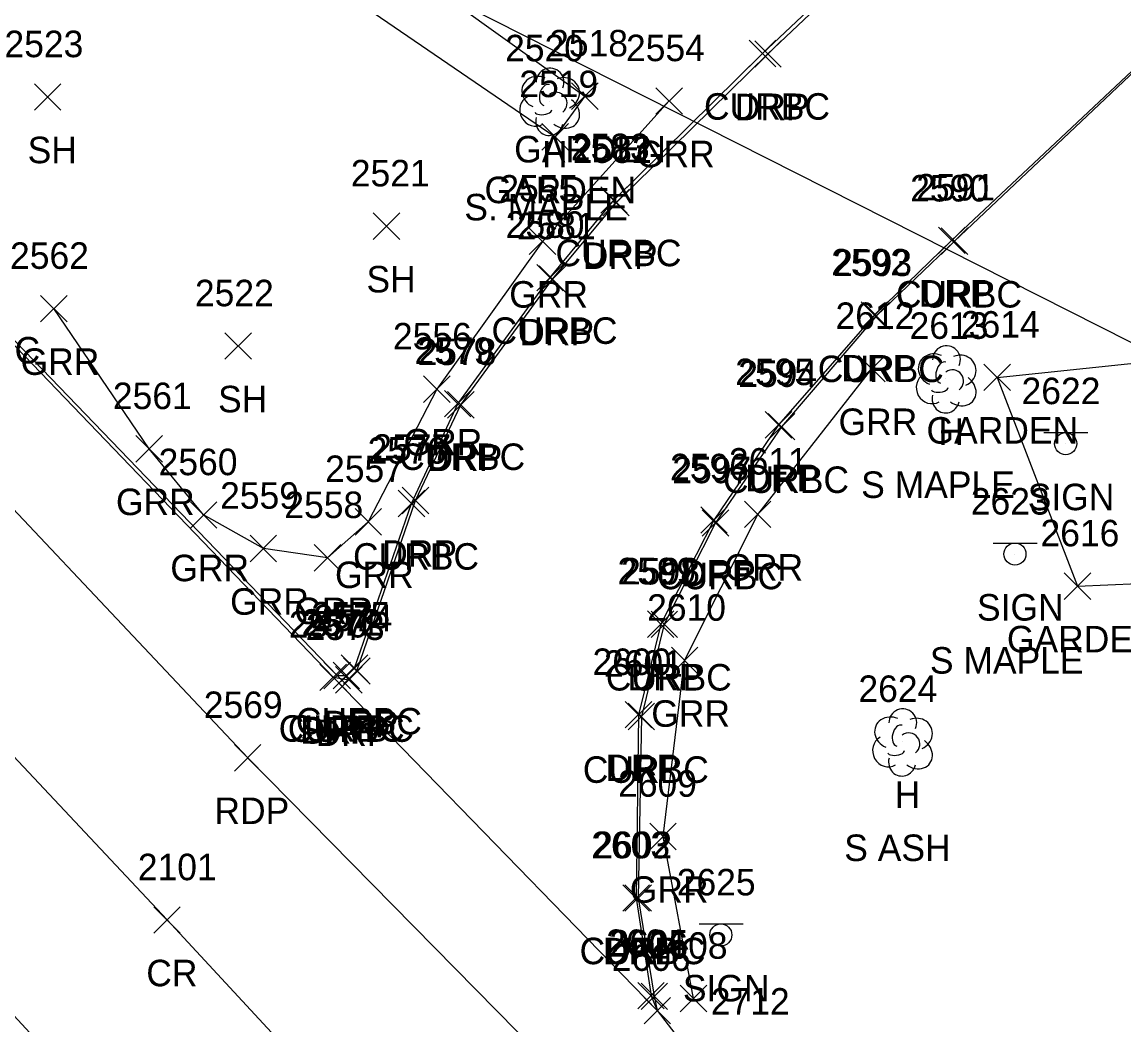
# Model space of a CAD drawing. Extents: x 1623612 to 1625808, y 621345 to 627748.
# Drawn here: x 1624561.2 to 1624644.4, y 626535.9 to 626611.6 of the extents above; entities that cross this region are included whole.
import ezdxf

# ---------------------------------------------------------------- set-up
doc = ezdxf.new("R2010")
doc.units = 0
for name, color, linetype in [('DCP', 7, 'Continuous'), ('L_A', 7, 'Continuous'), ('L_C', 7, 'Continuous'), ('L_I', 7, 'Continuous'), ('L_TIC', 7, 'Continuous'), ('LAPB', 7, 'Continuous'), ('LTD', 7, 'Continuous'), ('P_A', 7, 'Continuous'), ('P_I', 7, 'Continuous'), ('P_TIC', 7, 'Continuous'), ('PET', 7, 'Continuous'), ('PRC', 7, 'Continuous'), ('PSP', 7, 'Continuous'), ('R_A', 7, 'Continuous'), ('R_I', 7, 'Continuous'), ('R_TIC', 7, 'Continuous'), ('RC', 7, 'Continuous'), ('RDP', 7, 'Continuous'), ('RGR', 7, 'Continuous'), ('S_A', 7, 'Continuous'), ('S_C', 7, 'Continuous'), ('S_I', 7, 'Continuous'), ('SSGN', 7, 'Continuous')]:
    doc.layers.add(name, color=color, linetype=linetype)

msp = doc.modelspace()

# ---------------------------------------------------------------- linework, layer by layer
at = {"layer": 'DCP'}
msp.add_lwpolyline([(1624498.551, 626661.392), (1624711.064, 626553.97)], dxfattribs=at)
at = {"layer": 'L_TIC'}
for points in [[(1624562.168, 626604.912), (1624564.168, 626606.912)], [(1624564.168, 626604.912), (1624562.168, 626606.912)], [(1624602.697, 626604.971), (1624604.697, 626606.971)], [(1624604.697, 626604.971), (1624602.697, 626606.971)], [(1624600.457, 626601.898), (1624602.457, 626603.898)], [(1624602.457, 626601.898), (1624600.457, 626603.898)], [(1624600.457, 626601.898), (1624602.457, 626603.898)], [(1624602.457, 626601.898), (1624600.457, 626603.898)], [(1624587.734, 626595.163), (1624589.734, 626597.163)], [(1624589.734, 626595.163), (1624587.734, 626597.163)], [(1624576.537, 626586.119), (1624578.537, 626588.119)], [(1624578.537, 626586.119), (1624576.537, 626588.119)], [(1624633.806, 626583.756), (1624635.806, 626585.756)], [(1624635.806, 626583.756), (1624633.806, 626585.756)], [(1624633.806, 626583.756), (1624635.806, 626585.756)], [(1624635.806, 626583.756), (1624633.806, 626585.756)], [(1624639.875, 626568.007), (1624641.875, 626570.007)], [(1624641.875, 626568.007), (1624639.875, 626570.007)]]:
    msp.add_lwpolyline(points, dxfattribs=at)
at = {"layer": 'LAPB'}
for points in [[(1624519.689, 626684.582), (1624523.336, 626715.131), (1624488.417, 626712.032), (1624477.626, 626714.582), (1624464.929, 626721.394), (1624461.328, 626722.066), (1624457.884, 626718.134), (1624464.592, 626710.108), (1624484.401, 626690.253), (1624505.151, 626670.182), (1624528.466, 626653.343), (1624551.046, 626637.745), (1624575.653, 626620.569), (1624601.457, 626602.898)], [(1624519.689, 626684.582), (1624507.547, 626684.522), (1624497.631, 626694.649), (1624492.88, 626695.512), (1624490.141, 626692.129), (1624493.089, 626687.649), (1624508.663, 626674.449), (1624530.539, 626658.207), (1624552.678, 626641.543), (1624577.885, 626624.45), (1624603.697, 626605.971), (1624601.457, 626602.898)], [(1624634.806, 626584.756), (1624640.875, 626569.007), (1624650.036, 626569.394), (1624654.304, 626572.452), (1624685.962, 626571.451), (1624706.342, 626572.836), (1624724.978, 626581.751), (1624756.443, 626634.671), (1624777.77, 626672.185), (1624774.865, 626672.505)], [(1624634.806, 626584.756), (1624651.353, 626586.489), (1624656.249, 626576.161), (1624686.751, 626575.875), (1624702.516, 626576.354), (1624721.116, 626586.23), (1624754.402, 626635.837), (1624774.865, 626672.505)]]:
    msp.add_lwpolyline(points, dxfattribs=at)
at = {"layer": 'LTD'}
for p, q in [((1624601.029, 626605.6), (1624601.029, 626605.6)), ((1624601.029, 626605.6), (1624601.029, 626605.6)), ((1624630.942, 626584.659), (1624630.942, 626584.659)), ((1624630.942, 626584.659), (1624630.942, 626584.659)), ((1624627.648, 626557.266), (1624627.648, 626557.266)), ((1624627.648, 626557.266), (1624627.648, 626557.266))]:
    msp.add_line(p, q, dxfattribs=at)
for centre in [(1624601.075, 626607.034), (1624630.988, 626586.093), (1624627.694, 626558.7)]:
    msp.add_arc(centre, 1.047, 335.52715, 180.95627, dxfattribs=at)
for centre, major_axis, ratio, start_param, end_param in [((1624600.237, 626606.266), (1.21, -0.512), 0.895232, 1.570796, 4.712389), ((1624602.07, 626606.183), (-1.141, -0.483), 0.949671, 1.570796, 4.712389), ((1624600.82, 626606.058), (-0.208, -0.792), 0.645439, 3.141593, 6.283185), ((1624599.945, 626604.891), (0.584, -1.042), 0.959034, 3.141593, 6.283185), ((1624601.529, 626605.433), (-0.5, 0.667), 0.989748, 3.141593, 6.283185), ((1624602.029, 626604.766), (-1.09, 0.792), 0.841452, 1.570796, 4.712389), ((1624600.57, 626604.85), (-0.625, -0.083), 0.423636, 0, 3.141593), ((1624601.029, 626604.1), (0.265, 1.061), 0.942809, 1.570796, 4.712389), ((1624630.15, 626585.325), (1.21, -0.512), 0.895232, 1.570796, 4.712389), ((1624631.983, 626585.242), (-1.141, -0.483), 0.949671, 1.570796, 4.712389), ((1624630.733, 626585.117), (-0.208, -0.792), 0.645439, 3.141593, 6.283185), ((1624629.858, 626583.95), (0.584, -1.042), 0.959034, 3.141593, 6.283185), ((1624631.442, 626584.492), (-0.5, 0.667), 0.989748, 3.141593, 6.283185), ((1624630.483, 626583.909), (-0.625, -0.083), 0.423636, 0, 3.141593), ((1624631.942, 626583.826), (-1.09, 0.792), 0.841452, 1.570796, 4.712389), ((1624630.942, 626583.159), (0.265, 1.061), 0.942809, 1.570796, 4.712389), ((1624626.856, 626557.932), (1.21, -0.512), 0.895232, 1.570796, 4.712389), ((1624628.689, 626557.849), (-1.141, -0.483), 0.949671, 1.570796, 4.712389), ((1624627.439, 626557.724), (-0.208, -0.792), 0.645439, 3.141593, 6.283185), ((1624626.564, 626556.557), (0.584, -1.042), 0.959034, 3.141593, 6.283185), ((1624628.148, 626557.099), (-0.5, 0.667), 0.989748, 3.141593, 6.283185), ((1624628.648, 626556.433), (-1.09, 0.792), 0.841452, 1.570796, 4.712389), ((1624627.189, 626556.516), (-0.625, -0.083), 0.423636, 0, 3.141593), ((1624627.648, 626555.766), (0.265, 1.061), 0.942809, 1.570796, 4.712389)]:
    msp.add_ellipse(centre, major_axis=major_axis, ratio=ratio, start_param=start_param, end_param=end_param, dxfattribs=at)
at = {"layer": 'P_TIC'}
for points in [[(1624583.714, 626561.126), (1624585.714, 626563.126)], [(1624585.714, 626561.126), (1624583.714, 626563.126)], [(1624577.26, 626555.054), (1624579.26, 626557.054)], [(1624579.26, 626555.054), (1624577.26, 626557.054)], [(1624571.176, 626542.817), (1624573.176, 626544.817)], [(1624573.176, 626542.817), (1624571.176, 626544.817)], [(1624608.167, 626535.977), (1624610.167, 626537.977)], [(1624610.167, 626535.977), (1624608.167, 626537.977)]]:
    msp.add_lwpolyline(points, dxfattribs=at)
at = {"layer": 'PET'}
for points in [[(1624211.356, 626948.939), (1624238.716, 626919.545), (1624262.362, 626893.707), (1624286.047, 626868.279), (1624309.881, 626842.734), (1624340.204, 626808.471), (1624365.336, 626781.16), (1624395.182, 626750.466), (1624419.588, 626724.643), (1624445.912, 626697.016), (1624473.102, 626668.142), (1624507.258, 626632.061), (1624527.994, 626609.86), (1624550.6, 626585.364), (1624578.26, 626556.054), (1624603.3, 626530.62), (1624620.594, 626513.388), (1624649.072, 626495.66), (1624671.176, 626489.458), (1624702.738, 626490.16)], [(1624498.981, 626603.269), (1624518.988, 626581.664), (1624540.403, 626558.501), (1624576.577, 626519.308), (1624608.93, 626484.397), (1624640.397, 626450.573), (1624660.558, 626428.568), (1624687.755, 626392.945), (1624687.557, 626391.423), (1624686.609, 626390.546), (1624685.008, 626390.69)]]:
    msp.add_lwpolyline(points, dxfattribs=at)
at = {"layer": 'PRC'}
msp.add_lwpolyline([(1624202.382, 626941.004), (1624231.947, 626909.328), (1624268.303, 626868.906), (1624305.535, 626828.987), (1624337.859, 626793.812), (1624369.185, 626760.841), (1624403.286, 626724.165), (1624436.757, 626689.12), (1624471.077, 626653.027), (1624500.988, 626619.006), (1624533.456, 626585.06), (1624572.176, 626543.817), (1624598.348, 626515.597), (1624627.035, 626484.265), (1624657.967, 626450.746), (1624685.099, 626421.269), (1624710.887, 626393.932)], dxfattribs=at)
at = {"layer": 'PSP'}
msp.add_lwpolyline([(1624213.534, 626951.11), (1624241.132, 626921.365), (1624264.766, 626895.798), (1624288.106, 626870.324), (1624312.073, 626845.038), (1624343.912, 626810.119), (1624367.266, 626782.465), (1624384.8, 626765.813), (1624396.961, 626752.526), (1624422.27, 626726.831), (1624449.324, 626699.427), (1624476.731, 626671.473), (1624511.715, 626635.983), (1624532.986, 626613.931), (1624555.807, 626591.769), (1624557.104, 626590.849), (1624584.714, 626562.126), (1624609.167, 626536.977), (1624624.054, 626517.588), (1624651.189, 626501.536), (1624672.807, 626495.101), (1624698.383, 626495.378)], dxfattribs=at)
at = {"layer": 'R_TIC'}
for points in [[(1624616.105, 626608.195), (1624618.105, 626610.195)], [(1624618.105, 626608.195), (1624616.105, 626610.195)], [(1624616.514, 626608.155), (1624618.514, 626610.155)], [(1624618.514, 626608.155), (1624616.514, 626610.155)], [(1624609.064, 626604.612), (1624611.064, 626606.612)], [(1624611.064, 626604.612), (1624609.064, 626606.612)], [(1624604.899, 626597.141), (1624606.899, 626599.141)], [(1624606.899, 626597.141), (1624604.899, 626599.141)], [(1624605.05, 626596.935), (1624607.05, 626598.935)], [(1624607.05, 626596.935), (1624605.05, 626598.935)], [(1624599.505, 626594.017), (1624601.505, 626596.017)], [(1624601.505, 626594.017), (1624599.505, 626596.017)], [(1624630.393, 626594.1), (1624632.393, 626596.1)], [(1624632.393, 626594.1), (1624630.393, 626596.1)], [(1624630.592, 626594.025), (1624632.592, 626596.025)], [(1624632.592, 626594.025), (1624630.592, 626596.025)], [(1624600.072, 626591.283), (1624602.072, 626593.283)], [(1624602.072, 626591.283), (1624600.072, 626593.283)], [(1624600.262, 626591.169), (1624602.262, 626593.169)], [(1624602.262, 626591.169), (1624600.262, 626593.169)], [(1624562.635, 626588.943), (1624564.635, 626590.943)], [(1624564.635, 626588.943), (1624562.635, 626590.943)], [(1624624.545, 626588.447), (1624626.545, 626590.447)], [(1624626.545, 626588.447), (1624624.545, 626590.447)], [(1624624.693, 626588.399), (1624626.693, 626590.399)], [(1624626.693, 626588.399), (1624624.693, 626590.399)], [(1624624.353, 626584.407), (1624626.353, 626586.407)], [(1624626.353, 626584.407), (1624624.353, 626586.407)], [(1624591.533, 626582.862), (1624593.533, 626584.862)], [(1624593.533, 626582.862), (1624591.533, 626584.862)], [(1624593.107, 626581.767), (1624595.107, 626583.767)], [(1624595.107, 626581.767), (1624593.107, 626583.767)], [(1624593.338, 626581.68), (1624595.338, 626583.68)], [(1624595.338, 626581.68), (1624593.338, 626583.68)], [(1624617.304, 626580.17), (1624619.304, 626582.17)], [(1624619.304, 626580.17), (1624617.304, 626582.17)], [(1624617.539, 626580.034), (1624619.539, 626582.034)], [(1624619.539, 626580.034), (1624617.539, 626582.034)], [(1624569.829, 626578.362), (1624571.829, 626580.362)], [(1624571.829, 626578.362), (1624569.829, 626580.362)], [(1624589.922, 626574.463), (1624591.922, 626576.463)], [(1624591.922, 626574.463), (1624589.922, 626576.463)], [(1624589.623, 626574.246), (1624591.623, 626576.246)], [(1624591.623, 626574.246), (1624589.623, 626576.246)], [(1624573.933, 626573.375), (1624575.933, 626575.375)], [(1624575.933, 626573.375), (1624573.933, 626575.375)], [(1624586.358, 626572.86), (1624588.358, 626574.86)], [(1624588.358, 626572.86), (1624586.358, 626574.86)], [(1624612.441, 626572.989), (1624614.441, 626574.989)], [(1624614.441, 626572.989), (1624612.441, 626574.989)], [(1624615.74, 626573.418), (1624617.74, 626575.418)], [(1624617.74, 626573.418), (1624615.74, 626575.418)], [(1624612.56, 626572.771), (1624614.56, 626574.771)], [(1624614.56, 626572.771), (1624612.56, 626574.771)], [(1624578.444, 626570.845), (1624580.444, 626572.845)], [(1624580.444, 626570.845), (1624578.444, 626572.845)], [(1624583.285, 626570.14), (1624585.285, 626572.14)], [(1624585.285, 626570.14), (1624583.285, 626572.14)], [(1624608.424, 626565.141), (1624610.424, 626567.141)], [(1624610.424, 626565.141), (1624608.424, 626567.141)], [(1624608.694, 626565.129), (1624610.694, 626567.129)], [(1624610.694, 626565.129), (1624608.694, 626567.129)], [(1624610.224, 626562.395), (1624612.224, 626564.395)], [(1624612.224, 626562.395), (1624610.224, 626564.395)], [(1624584.012, 626561.265), (1624586.012, 626563.265)], [(1624586.012, 626561.265), (1624584.012, 626563.265)], [(1624584.702, 626561.257), (1624586.702, 626563.257)], [(1624586.702, 626561.257), (1624584.702, 626563.257)], [(1624585.313, 626561.811), (1624587.313, 626563.811)], [(1624587.313, 626561.811), (1624585.313, 626563.811)], [(1624585.496, 626561.606), (1624587.496, 626563.606)], [(1624587.496, 626561.606), (1624585.496, 626563.606)], [(1624583.714, 626561.126), (1624585.714, 626563.126)], [(1624585.714, 626561.126), (1624583.714, 626563.126)], [(1624584.897, 626560.941), (1624586.897, 626562.941)], [(1624586.897, 626560.941), (1624584.897, 626562.941)], [(1624606.751, 626558.302), (1624608.751, 626560.302)], [(1624608.751, 626558.302), (1624606.751, 626560.302)], [(1624606.962, 626558.164), (1624608.962, 626560.164)], [(1624608.962, 626558.164), (1624606.962, 626560.164)], [(1624608.601, 626549.114), (1624610.601, 626551.114)], [(1624610.601, 626549.114), (1624608.601, 626551.114)], [(1624606.565, 626544.475), (1624608.565, 626546.475)], [(1624608.565, 626544.475), (1624606.565, 626546.475)], [(1624606.718, 626544.481), (1624608.718, 626546.481)], [(1624608.718, 626544.481), (1624606.718, 626546.481)], [(1624607.692, 626537.102), (1624609.692, 626539.102)], [(1624609.692, 626537.102), (1624607.692, 626539.102)], [(1624607.94, 626537.058), (1624609.94, 626539.058)], [(1624609.94, 626537.058), (1624607.94, 626539.058)], [(1624610.9, 626536.89), (1624612.9, 626538.89)], [(1624612.9, 626536.89), (1624610.9, 626538.89)], [(1624608.167, 626535.977), (1624610.167, 626537.977)], [(1624610.167, 626535.977), (1624608.167, 626537.977)], [(1624608.167, 626535.977), (1624610.167, 626537.977)], [(1624610.167, 626535.977), (1624608.167, 626537.977)]]:
    msp.add_lwpolyline(points, dxfattribs=at)
at = {"layer": 'RC'}
for points in [[(1624556.218, 626591.802), (1624557.507, 626590.805), (1624585.012, 626562.265), (1624585.702, 626562.257), (1624586.313, 626562.811), (1624590.623, 626575.246), (1624594.107, 626582.767), (1624601.072, 626592.283), (1624605.899, 626598.141), (1624617.105, 626609.195), (1624640.976, 626631.67)], [(1624655.713, 626617.845), (1624631.592, 626595.025), (1624625.693, 626589.399), (1624618.539, 626581.034), (1624613.56, 626573.771), (1624609.694, 626566.129), (1624607.962, 626559.164), (1624607.718, 626545.481), (1624608.94, 626538.058), (1624609.167, 626536.977)]]:
    msp.add_lwpolyline(points, dxfattribs=at)
at = {"layer": 'RDP'}
for points in [[(1624584.714, 626562.126), (1624585.897, 626561.941), (1624586.496, 626562.606), (1624590.922, 626575.463), (1624594.338, 626582.68), (1624601.262, 626592.169), (1624606.05, 626597.935), (1624617.514, 626609.155), (1624641.104, 626631.463)], [(1624655.68, 626617.951), (1624631.393, 626595.1), (1624625.545, 626589.447), (1624618.304, 626581.17), (1624613.441, 626573.989), (1624609.424, 626566.141), (1624607.751, 626559.302), (1624607.565, 626545.475), (1624608.692, 626538.102), (1624609.167, 626536.977)]]:
    msp.add_lwpolyline(points, dxfattribs=at)
at = {"layer": 'RGR'}
for points in [[(1624610.064, 626605.612), (1624600.505, 626595.017), (1624592.533, 626583.862), (1624587.358, 626573.86), (1624584.285, 626571.14), (1624579.444, 626571.845), (1624574.933, 626574.375), (1624570.829, 626579.362), (1624563.635, 626589.943)], [(1624611.9, 626537.89), (1624609.601, 626550.114), (1624611.224, 626563.395), (1624616.74, 626574.418), (1624625.353, 626585.407)]]:
    msp.add_lwpolyline(points, dxfattribs=at)
at = {"layer": 'SSGN'}
for p, q in [((1624638.329, 626580.588), (1624641.662, 626580.588)), ((1624639.976, 626579.754), (1624639.976, 626579.754)), ((1624634.5, 626572.258), (1624637.834, 626572.258)), ((1624636.147, 626571.424), (1624636.147, 626571.424)), ((1624612.313, 626543.526), (1624615.646, 626543.526)), ((1624613.959, 626542.692), (1624613.959, 626542.692))]:
    msp.add_line(p, q, dxfattribs=at)
for centre in [(1624639.976, 626579.754), (1624636.147, 626571.424), (1624613.959, 626542.692)]:
    msp.add_circle(centre, 0.833, dxfattribs=at)

# ---------------------------------------------------------------- texts
at = {"layer": 'L_A'}
for s, p in [('SH', (1624561.656, 626600.912)), ('GARDEN', (1624598.366, 626600.971)), ('H', (1624600.462, 626600.6)), ('GARDEN', (1624596.127, 626597.898)), ('GARDEN', (1624596.127, 626597.898)), ('SH', (1624587.222, 626591.163)), ('SH', (1624576.026, 626582.119)), ('GARDEN', (1624629.476, 626579.756)), ('GARDEN', (1624629.476, 626579.756)), ('H', (1624630.375, 626579.659)), ('GARDEN', (1624635.544, 626564.007)), ('H', (1624627.081, 626552.266))]:
    msp.add_text(s, height=2, dxfattribs=at).set_placement(p)
at = {"layer": 'L_C'}
for s, p in [('S. MAPLE', (1624594.603, 626596.6)), ('S MAPLE', (1624624.548, 626575.659)), ('S ASH', (1624623.27, 626548.266))]:
    msp.add_text(s, height=2, dxfattribs=at).set_placement(p)
at = {"layer": 'L_I'}
for s, p in [('2523', (1624559.908, 626608.912)), ('2520', (1624597.682, 626608.6)), ('2518', (1624601.004, 626608.971)), ('2519', (1624598.756, 626605.898)), ('2519', (1624598.756, 626605.898)), ('2521', (1624586.041, 626599.163)), ('2522', (1624574.278, 626590.119)), ('2614', (1624632.066, 626587.756)), ('2614', (1624632.066, 626587.756)), ('2613', (1624628.201, 626587.659)), ('2616', (1624638.079, 626572.007)), ('2624', (1624624.341, 626560.266)), ('2712', (1624613.203, 626536.677))]:
    msp.add_text(s, height=2, dxfattribs=at).set_placement(p)
at = {"layer": 'P_A'}
for s, p in [('SHP', (1624582.25, 626557.126)), ('RDP', (1624575.749, 626551.054)), ('CR', (1624570.609, 626538.817))]:
    msp.add_text(s, height=2, dxfattribs=at).set_placement(p)
at = {"layer": 'P_I'}
for s, p in [('2570', (1624581.368, 626565.126)), ('2569', (1624574.945, 626559.054)), ('2101', (1624569.971, 626546.817)), ('2606', (1624605.727, 626539.977))]:
    msp.add_text(s, height=2, dxfattribs=at).set_placement(p)
at = {"layer": 'R_A'}
for s, p in [('CURBC', (1624612.688, 626604.195)), ('DRP', (1624615.003, 626604.155)), ('GRR', (1624607.552, 626600.612)), ('CURBC', (1624601.482, 626593.141)), ('DRP', (1624603.539, 626592.935)), ('GRR', (1624597.993, 626590.017)), ('CURBC', (1624627.174, 626590.025)), ('DRP', (1624628.881, 626590.1)), ('CURBC', (1624596.655, 626587.283)), ('DRP', (1624598.75, 626587.169)), ('CURBC', (1624553.09, 626585.805)), ('GRR', (1624561.123, 626584.943)), ('CURBC', (1624621.276, 626584.399)), ('DRP', (1624623.033, 626584.447)), ('GRR', (1624622.841, 626580.407)), ('GRR', (1624590.022, 626578.862)), ('CURBC', (1624589.69, 626577.767)), ('DRP', (1624591.826, 626577.68)), ('DRP', (1624615.792, 626576.17)), ('CURBC', (1624614.122, 626576.034)), ('GRR', (1624568.318, 626574.362)), ('DRP', (1624588.41, 626570.463)), ('CURBC', (1624586.206, 626570.246)), ('GRR', (1624572.421, 626569.375)), ('GRR', (1624584.846, 626568.86)), ('CURBC', (1624609.142, 626568.771)), ('DRP', (1624610.93, 626568.989)), ('GRR', (1624614.228, 626569.418)), ('GRR', (1624576.933, 626566.845)), ('GRR', (1624581.774, 626566.14)), ('CURBC', (1624605.277, 626561.129)), ('DRP', (1624606.912, 626561.141)), ('CURBC', (1624581.896, 626557.811)), ('GRR', (1624608.712, 626558.395)), ('CURBC', (1624580.595, 626557.265)), ('CURBC', (1624581.284, 626557.257)), ('DRP', (1624582.202, 626557.126)), ('DRP', (1624583.984, 626557.606)), ('DRP', (1624583.385, 626556.941)), ('CURBC', (1624603.545, 626554.164)), ('DRP', (1624605.239, 626554.302)), ('GRR', (1624607.089, 626545.114)), ('CURBC', (1624603.301, 626540.481)), ('DRP', (1624605.053, 626540.475))]:
    msp.add_text(s, height=2, dxfattribs=at).set_placement(p)
at = {"layer": 'R_I'}
for s, p in [('2554', (1624606.804, 626608.612)), ('2583', (1624602.639, 626601.141)), ('2582', (1624602.79, 626600.935)), ('2555', (1624597.245, 626598.017)), ('2590', (1624628.245, 626598.025)), ('2591', (1624628.7, 626598.1)), ('2580', (1624597.726, 626595.283)), ('2581', (1624598.569, 626595.169)), ('2562', (1624560.328, 626592.943)), ('2592', (1624622.285, 626592.447)), ('2593', (1624622.433, 626592.399)), ('2612', (1624622.613, 626588.407)), ('2556', (1624589.218, 626586.862)), ('2579', (1624590.84, 626585.767)), ('2578', (1624591.078, 626585.68)), ('2595', (1624615.044, 626584.17)), ('2594', (1624615.279, 626584.034)), ('2561', (1624568.089, 626582.362)), ('2576', (1624587.308, 626578.246)), ('2577', (1624587.662, 626578.463)), ('2560', (1624571.539, 626577.375)), ('2596', (1624610.126, 626576.989)), ('2611', (1624614.566, 626577.418)), ('2557', (1624584.098, 626576.86)), ('2597', (1624610.3, 626576.771)), ('2559', (1624576.177, 626574.845)), ('2558', (1624581.025, 626574.14)), ('2599', (1624606.156, 626569.141)), ('2598', (1624606.434, 626569.129)), ('2610', (1624608.397, 626566.395)), ('2575', (1624583.053, 626565.811)), ('2574', (1624583.236, 626565.606)), ('2570', (1624581.368, 626565.126)), ('2571', (1624582.319, 626565.265)), ('2572', (1624582.442, 626565.257)), ('2573', (1624582.637, 626564.941)), ('2600', (1624604.278, 626562.302)), ('2601', (1624605.143, 626562.164)), ('2609', (1624606.208, 626553.114)), ('2603', (1624604.179, 626548.475)), ('2602', (1624604.332, 626548.481)), ('2604', (1624605.306, 626541.102)), ('2605', (1624605.554, 626541.058)), ('2608', (1624608.515, 626540.89)), ('2606', (1624605.727, 626539.977)), ('2606', (1624605.727, 626539.977))]:
    msp.add_text(s, height=2, dxfattribs=at).set_placement(p)
at = {"layer": 'S_A'}
for p in [(1624637.114, 626574.734), (1624633.285, 626566.404), (1624611.097, 626537.672)]:
    msp.add_text('SIGN', height=2, dxfattribs=at).set_placement(p)
at = {"layer": 'S_C'}
msp.add_text('S MAPLE', height=2, dxfattribs=at).set_placement((1624629.734, 626562.404))
at = {"layer": 'S_I'}
for s, p in [('2622', (1624636.649, 626582.734)), ('2623', (1624632.821, 626574.404)), ('2625', (1624610.633, 626545.672))]:
    msp.add_text(s, height=2, dxfattribs=at).set_placement(p)

doc.saveas('drawing.dxf')
